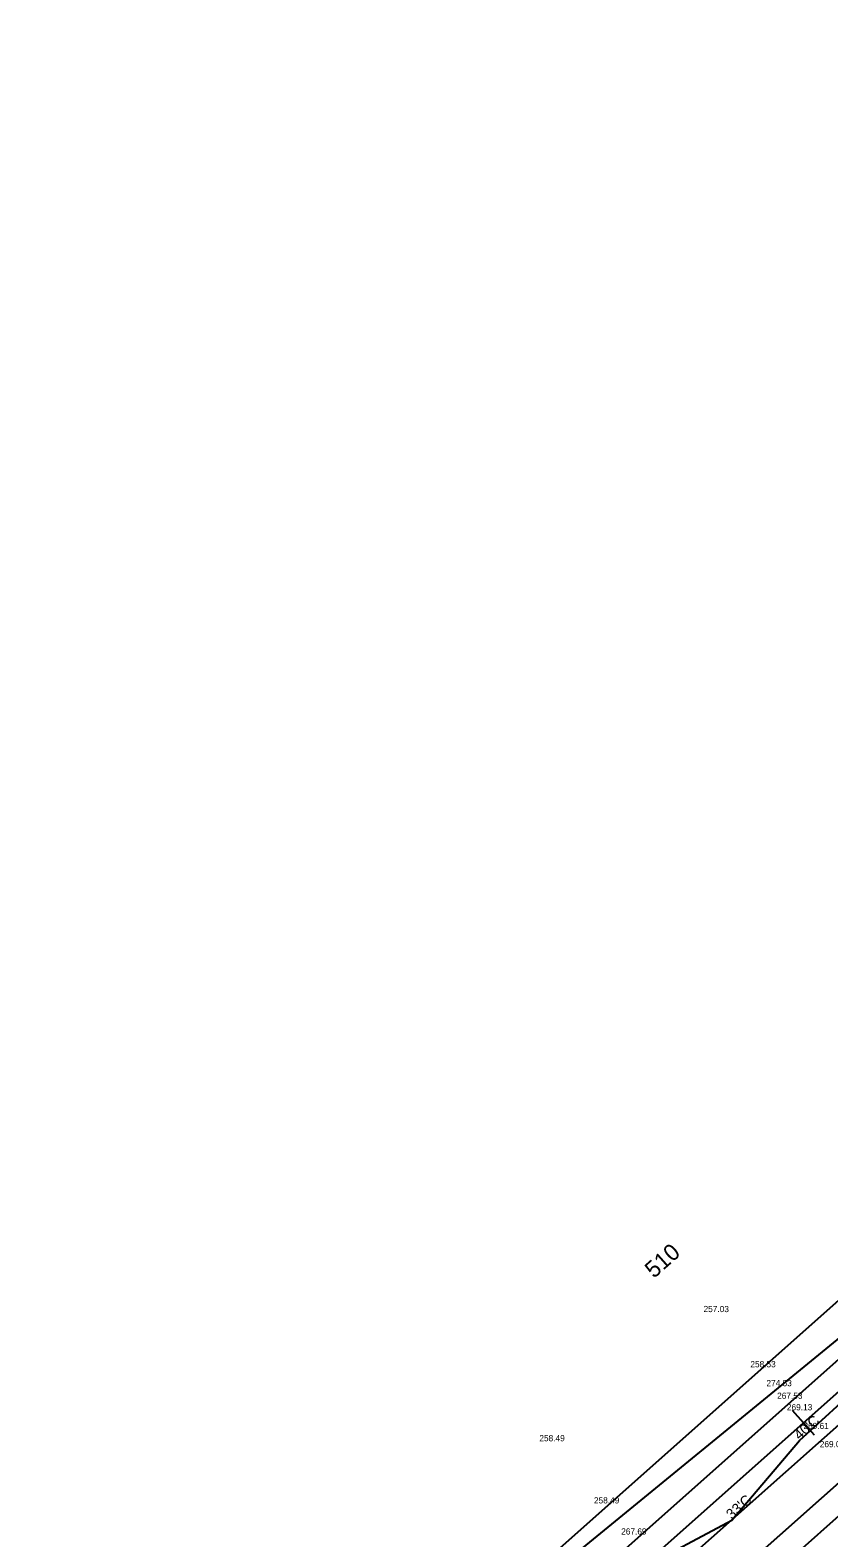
# Model space of a CAD drawing. Extents: x 49683 to 58852, y 49525 to 54803.
# Drawn here: x 52545 to 52931, y 50960 to 51689 of the extents above; entities that cross this region are included whole.
import ezdxf

# ---------------------------------------------------------------- set-up
doc = ezdxf.new("R2010")
doc.units = 0
for name, color, linetype in [('Level 1', 7, 'Continuous'), ('Level 11', 7, 'Continuous'), ('Level 13', 7, 'Continuous'), ('Level 18', 7, 'Continuous'), ('Level 19', 7, 'Continuous'), ('Level 20', 7, 'Continuous'), ('Level 21', 7, 'Continuous'), ('Level 3', 7, 'Continuous'), ('Level 32', 7, 'Continuous'), ('Level 48', 7, 'Continuous')]:
    doc.layers.add(name, color=color, linetype=linetype)

msp = doc.modelspace()

# ---------------------------------------------------------------- linework, layer by layer
at = {"layer": 'Level 1'}
for p, q in [((52544.81, 50683.3), (55534.58, 53340.86)), ((52918.64, 51015.6), (52913.33, 51021.58)), ((52923.96, 51009.62), (52918.64, 51015.6))]:
    msp.add_line(p, q, dxfattribs=at)
at = {"layer": 'Level 11'}
msp.add_line((52688.43, 50854.08), (52940.3, 51059.99), dxfattribs=at)
at = {"layer": 'Level 13'}
for p, q in [((52637.37, 50809.73), (53363.85, 51455.49)), ((53407.7, 51406.16), (52566.74, 50658.64))]:
    msp.add_line(p, q, dxfattribs=at)
at = {"layer": 'Level 18'}
for p, q in [((52916.76, 51006.95), (52953.66, 51040.7)), ((52884, 50968.55), (52916.76, 51006.95)), ((52838.7, 50944.25), (52884, 50968.55))]:
    msp.add_line(p, q, dxfattribs=at)
at = {"layer": 'Level 19'}
msp.add_line((52714.15, 50773.62), (54181.77, 52078.16), dxfattribs=at)
at = {"layer": 'Level 20'}
msp.add_line((52706.17, 50782.58), (53452.43, 51445.92), dxfattribs=at)
at = {"layer": 'Level 3'}
for p, q in [((52676.2, 50815.96), (52945.93, 51055.32)), ((52668.7, 50777.53), (52961.4, 51037.52))]:
    msp.add_line(p, q, dxfattribs=at)

# ---------------------------------------------------------------- texts
at = {"layer": 'Level 21'}
msp.add_text('510', height=8, rotation=41.63333, dxfattribs=at).set_placement((52846.38, 51085.16))
at = {"layer": 'Level 32'}
for s, p in [('257.03', (52870.36, 51069.12)), ('258.53', (52893, 51042.43)), ('274.53', (52900.77, 51033.28)), ('267.53', (52905.94, 51027.18)), ('269.13', (52910.66, 51021.62)), ('269.61', (52918.66, 51012.56)), ('258.49', (52790.99, 51006.65)), ('269.09', (52926.55, 51003.78)), ('258.49', (52817.37, 50976.58)), ('267.69', (52830.55, 50961.54))]:
    msp.add_text(s, height=3, dxfattribs=at).set_placement(p)
at = {"layer": 'Level 48'}
for s, p in [("40'C", (52916.76, 51006.95)), ("33'C", (52884, 50968.55))]:
    msp.add_text(s, height=5, rotation=41.63336, dxfattribs=at).set_placement(p)

doc.saveas('drawing.dxf')
